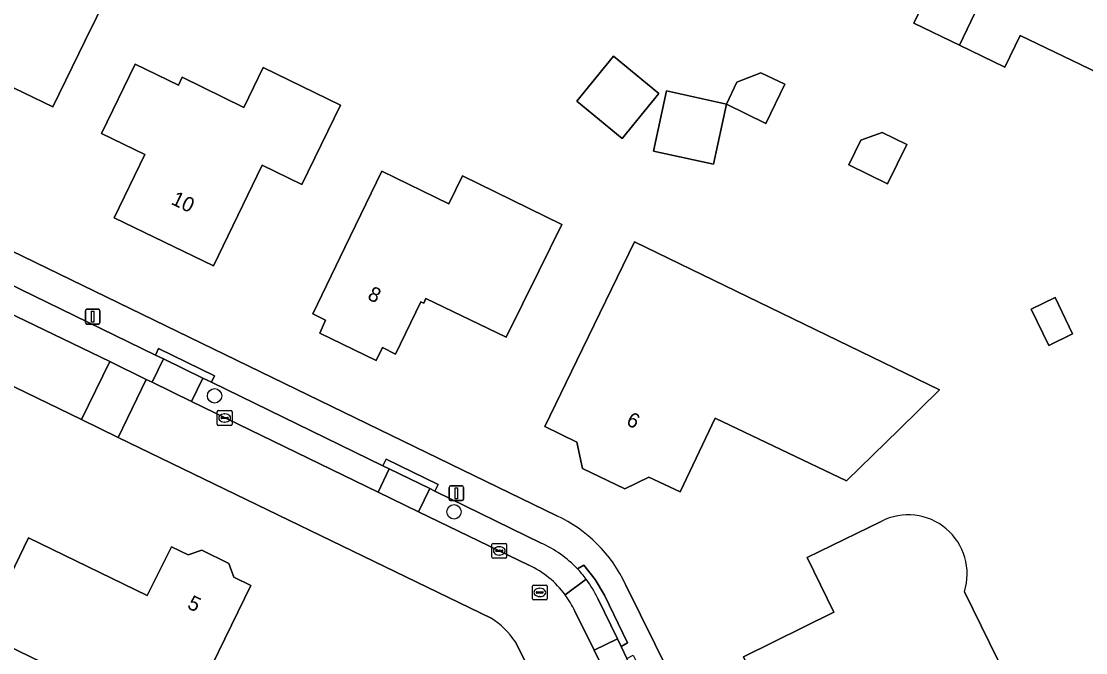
# Model space of a CAD drawing. Extents: x 160455 to 162082, y 388339 to 389736.
# Drawn here: x 161185.5 to 161257.8, y 388596.9 to 388639.8 of the extents above; entities that cross this region are included whole.
import ezdxf

# ---------------------------------------------------------------- set-up
doc = ezdxf.new("R2010")
doc.units = 0
for name, color, linetype in [('IMGEO_Boom', 7, 'Continuous'), ('IMGEO_Erf', 7, 'Continuous'), ('IMGEO_Kolk', 7, 'Continuous'), ('IMGEO_Lichtmast', 7, 'Continuous'), ('IMGEO_Pand', 7, 'Continuous'), ('IMGEO_Pand_nummerreeks', 7, 'Continuous'), ('IMGEO_Parkeervlak_open', 7, 'Continuous'), ('IMGEO_Rijbaan_lokaal_open', 7, 'Continuous'), ('IMGEO_Rioolput', 7, 'Continuous'), ('IMGEO_Voetpad_open', 7, 'Continuous')]:
    doc.layers.add(name, color=color, linetype=linetype)

msp = doc.modelspace()

# ---------------------------------------------------------------- linework, layer by layer
at = {"layer": 'IMGEO_Boom'}
for centre in [(161198.609, 388614.341), (161214.887, 388606.461)]:
    msp.add_circle(centre, 0.489, dxfattribs=at)
at = {"layer": 'IMGEO_Erf'}
for points in [[(161189.817, 388638.475), (161187.618, 388633.984), (161184.335, 388635.558), (161183.763, 388634.374), (161183.27, 388634.63), (161181.692, 388631.369), (161180.111, 388632.13), (161179.921, 388631.762), (161177.976, 388632.137), (161176.454, 388633.437), (161176.622, 388633.799), (161175.068, 388634.569), (161176.641, 388637.902), (161176.246, 388638.097), (161176.44, 388638.49), (161174.869, 388639.263), (161177.077, 388643.75), (161177.827, 388645.273), (161182.761, 388642.845), (161184.752, 388646.89), (161192.154, 388643.248)], [(161204.553, 388628.701), (161201.854, 388630.01), (161198.538, 388623.181), (161191.781, 388626.43), (161193.87, 388630.74), (161190.918, 388632.17), (161193.203, 388636.885), (161196.155, 388635.454), (161196.411, 388635.983), (161200.59, 388633.941), (161201.903, 388636.65), (161207.168, 388634.1), (161206.733, 388633.201)], [(161223.231, 388634.35), (161225.733, 388637.411), (161228.818, 388634.89), (161226.317, 388631.829)], [(161233.405, 388634.166), (161234.104, 388635.642), (161235.747, 388636.297), (161237.366, 388635.513), (161236.079, 388632.854)], [(161229.323, 388635.052), (161233.405, 388634.166), (161232.519, 388630.084), (161228.437, 388630.97)], [(161243.981, 388632.232), (161245.655, 388631.421), (161244.361, 388628.749), (161241.721, 388630.027), (161242.533, 388631.704)], [(161209.984, 388629.602), (161214.532, 388627.384), (161215.458, 388629.28), (161222.21, 388625.984), (161220.647, 388622.811), (161218.436, 388618.325), (161212.979, 388620.954), (161212.837, 388620.648), (161212.63, 388620.737), (161210.919, 388617.182), (161210.014, 388617.616), (161209.59, 388616.737), (161205.765, 388618.604), (161206.158, 388619.484), (161205.285, 388619.91), (161207.467, 388624.41)], [(161223.242, 388616.749), (161227.15, 388624.809), (161247.893, 388614.755), (161245.143, 388612.064), (161241.569, 388608.566), (161232.645, 388612.821), (161230.255, 388607.811), (161228.119, 388608.821), (161226.493, 388608.033), (161223.624, 388609.415), (161223.227, 388611.202), (161221.06, 388612.25)], [(161256.937, 388618.56), (161255.31, 388617.769), (161254.111, 388620.234), (161255.738, 388621.026)], [(161183.774, 388600.185), (161185.952, 388604.685), (161194.027, 388600.77), (161195.682, 388604.084), (161196.824, 388603.533), (161197.755, 388603.85), (161199.579, 388602.96), (161199.923, 388602.026), (161201.064, 388601.456), (161198.886, 388596.956), (161195.524, 388590.008), (161190.112, 388592.642), (161190.899, 388594.271), (161182.807, 388598.188)]]:
    msp.add_lwpolyline(points, close=True, dxfattribs=at)
for points in [[(161258.638, 388636.282), (161253.378, 388638.83), (161252.332, 388636.673), (161249.24, 388638.171), (161246.147, 388639.669), (161247.192, 388641.827)], [(161173.508, 388629.675), (161221.872, 388606.193)], [(161217.402, 388599.238), (161192.055, 388611.52), (161189.571, 388612.726), (161170.764, 388621.844)], [(161237.285, 388591.017), (161234.554, 388596.618), (161240.703, 388599.651), (161238.884, 388603.355), (161243.923, 388605.811)], [(161226.541, 388601.527), (161243.691, 388566.849)], [(161249.581, 388601.034), (161254.712, 388590.581), (161252.59, 388589.542), (161256.512, 388581.536), (161253.627, 388580.141), (161255.663, 388575.984), (161246.776, 388571.621), (161246.291, 388572.663), (161244.972, 388573.221), (161243.891, 388575.403), (161244.236, 388576.776), (161243.717, 388577.835), (161246.684, 388579.288), (161243.776, 388585.225), (161250.722, 388588.627), (161249.032, 388591.963), (161247.469, 388591.172), (161243.008, 388588.912), (161242.691, 388589.536), (161238.932, 388587.636), (161238.679, 388588.137), (161238.078, 388587.856), (161236.684, 388590.686), (161237.285, 388591.017)], [(161145.1, 388516.373), (161158.897, 388523.139), (161235.077, 388560.416), (161235.97, 388563.018), (161226.878, 388581.857), (161219.055, 388597.624)]]:
    msp.add_lwpolyline(points, dxfattribs=at)
for centre, radius, start, end in [((161217.834, 388597.483), 9.601, 24.91143, 65.1254), ((161245.754, 388602.241), 4.013, 342.4987, 117.15308), ((161214.57, 388594.684), 5.362, 33.24364, 58.12423)]:
    msp.add_arc(centre, radius, start, end, dxfattribs=at)
at = {"layer": 'IMGEO_Kolk'}
for p, q in [((161198.796, 388612.409), (161198.796, 388613.261)), ((161198.871, 388613.335), (161199.723, 388613.335)), ((161199.284, 388613.115), (161199.309, 388613.115)), ((161199.797, 388613.261), (161199.797, 388612.409)), ((161199.723, 388612.335), (161198.871, 388612.335)), ((161199.055, 388612.829), (161199.055, 388612.841)), ((161199.493, 388612.792), (161199.095, 388612.792)), ((161199.098, 388612.878), (161199.496, 388612.878)), ((161199.307, 388612.555), (161199.282, 388612.555)), ((161199.539, 388612.841), (161199.539, 388612.829)), ((161217.538, 388604.305), (161218.39, 388604.305)), ((161217.463, 388603.379), (161217.463, 388604.231)), ((161217.722, 388603.799), (161217.722, 388603.811)), ((161218.16, 388603.762), (161217.762, 388603.762)), ((161217.765, 388603.848), (161218.163, 388603.848)), ((161217.951, 388604.085), (161217.976, 388604.085)), ((161218.206, 388603.811), (161218.206, 388603.799)), ((161218.464, 388604.231), (161218.464, 388603.379)), ((161218.39, 388603.305), (161217.538, 388603.305)), ((161217.974, 388603.525), (161217.949, 388603.525))]:
    msp.add_line(p, q, dxfattribs=at)
for points in [[(161198.796, 388612.409), (161198.796, 388613.261)], [(161198.871, 388613.335), (161199.723, 388613.335)], [(161199.797, 388613.261), (161199.797, 388612.409)], [(161199.723, 388612.335), (161198.871, 388612.335)], [(161217.538, 388604.305), (161218.39, 388604.305)], [(161217.463, 388603.379), (161217.463, 388604.231)], [(161218.464, 388604.231), (161218.464, 388603.379)], [(161218.39, 388603.305), (161217.538, 388603.305)]]:
    msp.add_lwpolyline(points, dxfattribs=at)
for centre, radius, start, end in [((161198.873, 388613.259), 0.0765, 91.55205, 178.44795), ((161198.873, 388613.259), 0.0765, 91.55205, 178.44795), ((161199.721, 388613.259), 0.0765, 1.55205, 88.44795), ((161199.721, 388613.259), 0.0765, 1.55205, 88.44795), ((161198.873, 388612.411), 0.0765, 181.55205, 268.44795), ((161198.873, 388612.411), 0.0765, 181.55205, 268.44795), ((161199.095, 388612.838), 0.0403, 85.87752, 175.75265), ((161199.092, 388612.828), 0.0366, 178.93798, 274.71019), ((161199.496, 388612.835), 0.043, 264.86636, 352.45326), ((161199.5, 388612.84), 0.0386, 1.73085, 96.63898), ((161199.721, 388612.411), 0.0765, 271.55205, 358.44795), ((161199.721, 388612.411), 0.0765, 271.55205, 358.44795), ((161217.54, 388604.229), 0.0765, 91.55205, 178.44795), ((161217.54, 388604.229), 0.0765, 91.55205, 178.44795), ((161218.388, 388604.229), 0.0765, 1.55205, 88.44795), ((161218.388, 388604.229), 0.0765, 1.55205, 88.44795), ((161217.762, 388603.808), 0.0403, 85.87752, 175.75265), ((161217.759, 388603.798), 0.0366, 178.93798, 274.71019), ((161218.163, 388603.805), 0.043, 264.86636, 352.45326), ((161218.167, 388603.81), 0.0386, 1.73085, 96.63898), ((161217.54, 388603.381), 0.0765, 181.55205, 268.44795), ((161217.54, 388603.381), 0.0765, 181.55205, 268.44795), ((161218.388, 388603.381), 0.0765, 271.55205, 358.44795), ((161218.388, 388603.381), 0.0765, 271.55205, 358.44795)]:
    msp.add_arc(centre, radius, start, end, dxfattribs=at)
for centre, major_axis, ratio, start_param, end_param in [((161199.283, 388612.835), (-0.387, 0.002), 0.722429, 4.712389, 7.853982), ((161199.308, 388612.835), (-0.39, 0.002), 0.717154, 1.570796, 4.712389), ((161217.95, 388603.805), (-0.387, 0.002), 0.722429, 4.712389, 7.853982), ((161217.975, 388603.805), (-0.39, 0.002), 0.717154, 1.570796, 4.712389)]:
    msp.add_ellipse(centre, major_axis=major_axis, ratio=ratio, start_param=start_param, end_param=end_param, dxfattribs=at)
at = {"layer": 'IMGEO_Lichtmast'}
for p, q in [((161189.929, 388620.219), (161190.719, 388620.219)), ((161190.719, 388620.219), (161189.929, 388620.219)), ((161189.829, 388619.319), (161189.829, 388620.119)), ((161189.829, 388620.119), (161189.829, 388619.319)), ((161190.819, 388620.119), (161190.819, 388619.319)), ((161190.819, 388619.319), (161190.819, 388620.119)), ((161190.719, 388619.219), (161189.929, 388619.219)), ((161189.929, 388619.219), (161190.719, 388619.219)), ((161214.546, 388607.324), (161214.546, 388608.124)), ((161214.546, 388608.124), (161214.546, 388607.324)), ((161214.646, 388608.224), (161215.436, 388608.224)), ((161215.436, 388608.224), (161214.646, 388608.224)), ((161215.536, 388608.124), (161215.536, 388607.324)), ((161215.536, 388607.324), (161215.536, 388608.124)), ((161215.436, 388607.224), (161214.646, 388607.224)), ((161214.646, 388607.224), (161215.436, 388607.224))]:
    msp.add_line(p, q, dxfattribs=at)
for points in [[(161190.249, 388620.094), (161190.399, 388620.094), (161190.399, 388619.344), (161190.249, 388619.344), (161190.249, 388620.094)], [(161214.966, 388608.099), (161215.116, 388608.099), (161215.116, 388607.349), (161214.966, 388607.349), (161214.966, 388608.099)]]:
    msp.add_lwpolyline(points, dxfattribs=at)
for centre, start, end in [((161189.929, 388620.119), 90, 180), ((161189.929, 388620.119), 90, 180), ((161190.719, 388620.119), 0, 90), ((161190.719, 388620.119), 360, 90), ((161189.929, 388619.319), 180, 270), ((161189.929, 388619.319), 180, 270), ((161190.719, 388619.319), 270, 0), ((161190.719, 388619.319), 270, 0), ((161214.646, 388608.124), 90, 180), ((161214.646, 388608.124), 90, 180), ((161215.436, 388608.124), 0, 90), ((161215.436, 388608.124), 360, 90), ((161214.646, 388607.324), 180, 270), ((161214.646, 388607.324), 180, 270), ((161215.436, 388607.324), 270, 0), ((161215.436, 388607.324), 270, 0)]:
    msp.add_arc(centre, 0.1, start, end, dxfattribs=at)
at = {"layer": 'IMGEO_Pand'}
for points in [[(161253.113, 388646.272), (161253.524, 388647.131), (161250.733, 388648.465), (161251.302, 388649.602), (161251.57, 388649.468), (161252.51, 388651.367), (161249.651, 388652.758), (161249.359, 388652.156), (161246.382, 388653.603), (161241.905, 388644.387), (161247.192, 388641.827), (161246.147, 388639.669), (161249.24, 388638.171)], [(161249.24, 388638.171), (161252.332, 388636.673), (161253.378, 388638.83), (161258.638, 388636.282), (161263.407, 388646.081), (161260.059, 388647.707), (161259.767, 388647.105), (161259.029, 388647.464), (161258.702, 388646.79), (161257.238, 388647.522), (161255.895, 388644.88), (161253.113, 388646.272)], [(161189.817, 388638.475), (161192.154, 388643.248), (161184.752, 388646.89), (161182.761, 388642.845), (161177.827, 388645.273), (161177.077, 388643.75), (161174.869, 388639.263), (161176.44, 388638.49), (161176.246, 388638.097), (161176.641, 388637.902), (161175.068, 388634.569), (161176.622, 388633.799), (161176.454, 388633.437), (161177.976, 388632.137), (161179.921, 388631.762), (161180.111, 388632.13), (161181.692, 388631.369), (161183.27, 388634.63), (161183.763, 388634.374), (161184.335, 388635.558), (161187.618, 388633.984)], [(161193.203, 388636.885), (161190.918, 388632.17), (161193.87, 388630.74), (161191.781, 388626.43), (161198.538, 388623.181), (161201.854, 388630.01), (161204.553, 388628.701), (161206.733, 388633.201), (161207.168, 388634.1), (161201.903, 388636.65), (161200.59, 388633.941), (161196.411, 388635.983), (161196.155, 388635.454)], [(161228.818, 388634.89), (161225.733, 388637.411), (161223.231, 388634.35), (161226.317, 388631.829)], [(161233.405, 388634.166), (161236.079, 388632.854), (161237.366, 388635.513), (161235.747, 388636.297), (161234.104, 388635.642)], [(161229.323, 388635.052), (161228.437, 388630.97), (161232.519, 388630.084), (161233.405, 388634.166)], [(161243.981, 388632.232), (161242.533, 388631.704), (161241.721, 388630.027), (161244.361, 388628.749), (161245.655, 388631.421)], [(161207.467, 388624.41), (161205.285, 388619.91), (161206.158, 388619.484), (161205.765, 388618.604), (161209.59, 388616.737), (161210.014, 388617.616), (161210.919, 388617.182), (161212.63, 388620.737), (161212.837, 388620.648), (161212.979, 388620.954), (161218.436, 388618.325), (161220.647, 388622.811), (161222.21, 388625.984), (161215.458, 388629.28), (161214.532, 388627.384), (161209.984, 388629.602)], [(161223.242, 388616.749), (161221.06, 388612.25), (161223.227, 388611.202), (161223.624, 388609.415), (161226.493, 388608.033), (161228.119, 388608.821), (161230.255, 388607.811), (161232.645, 388612.821), (161241.569, 388608.566), (161245.143, 388612.064), (161247.893, 388614.755), (161227.15, 388624.809)], [(161256.937, 388618.56), (161255.738, 388621.026), (161254.111, 388620.234), (161255.31, 388617.769)], [(161198.886, 388596.956), (161201.064, 388601.456), (161199.923, 388602.026), (161199.579, 388602.96), (161197.755, 388603.85), (161196.824, 388603.533), (161195.682, 388604.084), (161194.027, 388600.77), (161185.952, 388604.685), (161183.774, 388600.185), (161182.807, 388598.188), (161190.899, 388594.271), (161190.112, 388592.642), (161195.524, 388590.008)]]:
    msp.add_lwpolyline(points, close=True, dxfattribs=at)
msp.add_lwpolyline([(161243.923, 388605.811), (161238.884, 388603.355), (161240.703, 388599.651), (161234.554, 388596.618), (161237.285, 388591.017), (161236.684, 388590.686), (161238.078, 388587.856), (161238.679, 388588.137), (161238.932, 388587.636), (161242.691, 388589.536), (161243.008, 388588.912), (161247.469, 388591.172), (161249.032, 388591.963), (161250.722, 388588.627), (161252.59, 388589.542), (161254.712, 388590.581), (161249.581, 388601.034)], dxfattribs=at)
msp.add_arc((161245.754, 388602.241), 4.013, 342.4987, 117.15308, dxfattribs=at)
at = {"layer": 'IMGEO_Parkeervlak_open'}
for points in [[(161182.643, 388622.917), (161182.053, 388623.202), (161181.279, 388621.599), (161191.481, 388616.676), (161193.96, 388615.456), (161194.36, 388615.262), (161195.13, 388616.847), (161194.585, 388617.112)], [(161197.815, 388615.542), (161195.13, 388616.847), (161194.36, 388615.262), (161197.046, 388613.958)], [(161198.392, 388615.262), (161197.815, 388615.542), (161197.046, 388613.958), (161209.721, 388607.805), (161210.485, 388609.379), (161210.058, 388609.587)], [(161213.246, 388608.036), (161210.485, 388609.379), (161209.721, 388607.805), (161212.483, 388606.465)], [(161226.626, 388596.501), (161226.246, 388597.312), (161225.991, 388597.837), (161224.402, 388597.056), (161225.269, 388595.293), (161226.842, 388596.067)]]:
    msp.add_lwpolyline(points, close=True, dxfattribs=at)
for points in [[(161220.804, 388604.333), (161213.589, 388607.869), (161213.246, 388608.036), (161212.483, 388606.465), (161219.975, 388602.828)], [(161223.868, 388601.888), (161222.446, 388600.82)], [(161222.446, 388600.82), (161223.868, 388601.888)], [(161223.094, 388599.717), (161224.402, 388597.056), (161225.991, 388597.837), (161224.663, 388600.575)]]:
    msp.add_lwpolyline(points, dxfattribs=at)
for centre, radius, start, end in [((161217.495, 388596.999), 8.046, 44.08543, 65.71287), ((161217.361, 388597.087), 6.309, 36.28493, 65.51862), ((161217.33, 388597.014), 8.155, 36.70524, 43.20729), ((161217.385, 388597.066), 8.08, 25.74368, 36.64476), ((161217.357, 388597.088), 6.311, 24.6163, 36.2512)]:
    msp.add_arc(centre, radius, start, end, dxfattribs=at)
at = {"layer": 'IMGEO_Rijbaan_lokaal_open'}
for points in [[(161170.764, 388621.844), (161189.571, 388612.726), (161191.481, 388616.676), (161181.279, 388621.599)], [(161212.483, 388606.465), (161209.721, 388607.805), (161197.046, 388613.958), (161194.36, 388615.262), (161193.96, 388615.456), (161192.055, 388611.52), (161217.402, 388599.238)], [(161219.975, 388602.828), (161212.483, 388606.465)], [(161219.055, 388597.624), (161226.878, 388581.857), (161235.97, 388563.018), (161236.211, 388563.13), (161240.094, 388565.134), (161234.608, 388576.294), (161232.923, 388579.723), (161226.643, 388592.498), (161225.269, 388595.293), (161224.402, 388597.056), (161223.094, 388599.717)]]:
    msp.add_lwpolyline(points, dxfattribs=at)
msp.add_lwpolyline([(161191.481, 388616.676), (161189.571, 388612.726), (161192.055, 388611.52), (161193.96, 388615.456)], close=True, dxfattribs=at)
for centre, radius, start, end in [((161217.361, 388597.087), 6.309, 36.28493, 65.51862), ((161217.357, 388597.088), 6.311, 24.6163, 36.2512), ((161214.57, 388594.684), 5.362, 33.24364, 58.12423)]:
    msp.add_arc(centre, radius, start, end, dxfattribs=at)
at = {"layer": 'IMGEO_Rioolput'}
for p, q in [((161220.214, 388600.558), (161220.214, 388601.41)), ((161220.289, 388601.484), (161221.141, 388601.484)), ((161221.215, 388601.41), (161221.215, 388600.558)), ((161220.473, 388600.978), (161220.473, 388600.99)), ((161220.911, 388600.941), (161220.513, 388600.941)), ((161220.516, 388601.027), (161220.914, 388601.027)), ((161220.725, 388600.704), (161220.7, 388600.704)), ((161220.702, 388601.264), (161220.727, 388601.264)), ((161220.957, 388600.99), (161220.957, 388600.978)), ((161221.141, 388600.484), (161220.289, 388600.484))]:
    msp.add_line(p, q, dxfattribs=at)
for points in [[(161220.214, 388600.558), (161220.214, 388601.41)], [(161220.289, 388601.484), (161221.141, 388601.484)], [(161221.215, 388601.41), (161221.215, 388600.558)], [(161221.141, 388600.484), (161220.289, 388600.484)]]:
    msp.add_lwpolyline(points, dxfattribs=at)
for centre, radius, start, end in [((161220.291, 388601.408), 0.0765, 91.55205, 178.44795), ((161220.291, 388601.408), 0.0765, 91.55205, 178.44795), ((161221.139, 388601.408), 0.0765, 1.55205, 88.44795), ((161221.139, 388601.408), 0.0765, 1.55205, 88.44795), ((161220.513, 388600.987), 0.0403, 85.87752, 175.75265), ((161220.51, 388600.977), 0.0366, 178.93798, 274.71019), ((161220.914, 388600.984), 0.043, 264.86636, 352.45326), ((161220.918, 388600.989), 0.0386, 1.73085, 96.63898), ((161220.291, 388600.56), 0.0765, 181.55205, 268.44795), ((161220.291, 388600.56), 0.0765, 181.55205, 268.44795), ((161221.139, 388600.56), 0.0765, 271.55205, 358.44795), ((161221.139, 388600.56), 0.0765, 271.55205, 358.44795)]:
    msp.add_arc(centre, radius, start, end, dxfattribs=at)
for centre, major_axis, ratio, start_param, end_param in [((161220.701, 388600.984), (-0.387, 0.002), 0.722429, 4.712389, 7.853982), ((161220.726, 388600.984), (-0.39, 0.002), 0.717154, 1.570796, 4.712389)]:
    msp.add_ellipse(centre, major_axis=major_axis, ratio=ratio, start_param=start_param, end_param=end_param, dxfattribs=at)
at = {"layer": 'IMGEO_Voetpad_open'}
for points in [[(161221.872, 388606.193), (161173.508, 388629.675)], [(161173.046, 388627.554), (161178.829, 388624.76), (161179.046, 388625.21), (161182.86, 388623.367), (161182.643, 388622.917), (161194.585, 388617.112), (161194.803, 388617.561), (161198.61, 388615.711), (161198.392, 388615.262), (161210.058, 388609.587), (161210.276, 388610.035), (161213.807, 388608.318), (161213.589, 388607.869), (161220.804, 388604.333)], [(161225.113, 388600.792), (161224.488, 388601.869), (161223.705, 388602.838), (161223.274, 388602.597)], [(161223.274, 388602.597), (161223.705, 388602.838), (161224.488, 388601.869), (161225.113, 388600.792), (161226.681, 388597.557), (161226.246, 388597.312), (161226.626, 388596.501), (161227.073, 388596.723), (161228.828, 388593.195), (161228.381, 388592.973), (161234.489, 388580.493), (161234.605, 388580.257), (161235.051, 388580.482), (161236.815, 388576.989), (161236.369, 388576.764), (161240.59, 388568.169)], [(161243.691, 388566.849), (161226.541, 388601.527)], [(161224.663, 388600.575), (161225.991, 388597.837), (161226.246, 388597.312), (161226.681, 388597.557), (161225.113, 388600.792)]]:
    msp.add_lwpolyline(points, dxfattribs=at)
for points in [[(161194.803, 388617.561), (161194.585, 388617.112), (161195.13, 388616.847), (161197.815, 388615.542), (161198.392, 388615.262), (161198.61, 388615.711)], [(161210.276, 388610.035), (161210.058, 388609.587), (161210.485, 388609.379), (161213.246, 388608.036), (161213.589, 388607.869), (161213.807, 388608.318)]]:
    msp.add_lwpolyline(points, close=True, dxfattribs=at)
for centre, radius, start, end in [((161217.834, 388597.483), 9.601, 24.91143, 65.1254), ((161217.495, 388596.999), 8.046, 44.08543, 65.71287), ((161217.33, 388597.014), 8.155, 36.70524, 43.20729), ((161217.385, 388597.066), 8.08, 25.74368, 36.64476)]:
    msp.add_arc(centre, radius, start, end, dxfattribs=at)

# ---------------------------------------------------------------- texts
at = {"layer": 'IMGEO_Pand_nummerreeks'}
for s, rotation, p in [('10', 334.32003, (161195.591, 388627.394)), ('8', 334.1526, (161208.94, 388620.936)), ('6', 334.04721, (161226.528, 388612.398)), ('5', 333.97401, (161196.687, 388599.943))]:
    msp.add_text(s, height=1, rotation=rotation, dxfattribs=at).set_placement(p)

doc.saveas('drawing.dxf')
